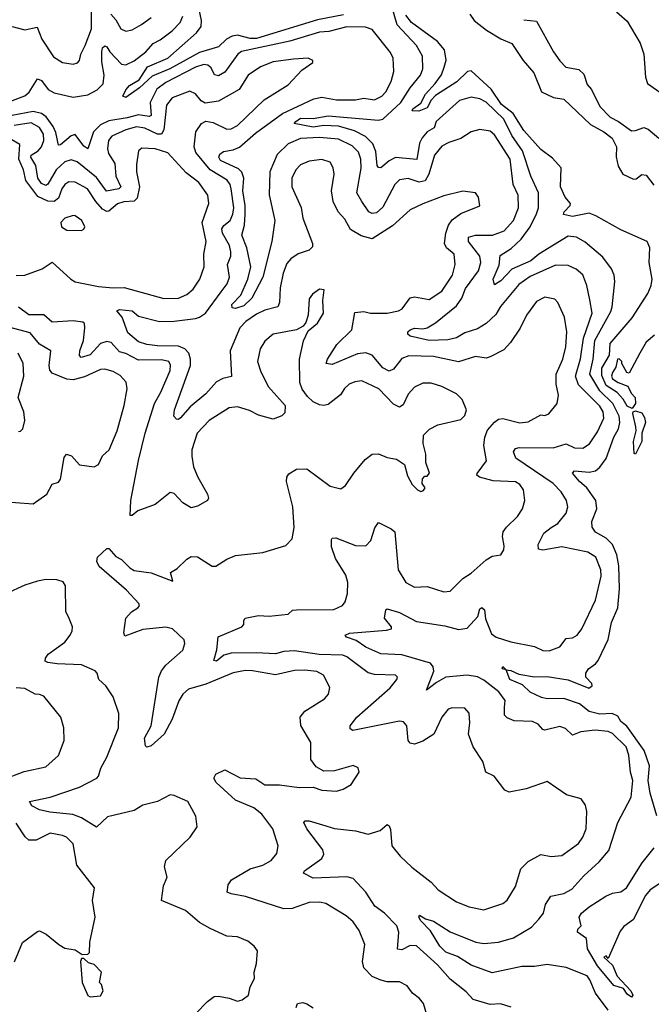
# Model space of a CAD drawing. Extents: x 1954683 to 2060285, y 904798 to 1016299.
# Tile 365 of 472: x 2015501 to 2018500, y 989902 to 994578. Entities that reach past the tile are written whole.
import ezdxf

# ---------------------------------------------------------------- set-up
doc = ezdxf.new("R2010")
doc.units = 0

msp = doc.modelspace()

# ---------------------------------------------------------------- linework, layer by layer
at = {"layer": '0CON10XD'}
for points in [[(2015464.7, 994545.3), (2015525, 994529.4), (2015583.4, 994543.4), (2015606.6, 994485), (2015661, 994401), (2015705, 994375.4), (2015755, 994366.7), (2015775, 994373.1), (2015785.4, 994384.6), (2015790.6, 994415), (2015812.2, 994455), (2015841.9, 994535), (2015841.9, 994635)], [(2016339.8, 994515), (2016362, 994545), (2016364.8, 994575), (2016351.5, 994635)], [(2018526.4, 990796.4), (2018493.8, 990903.8), (2018485.1, 990965), (2018491.8, 991035), (2018466.4, 991106.4), (2018383.2, 991223.2), (2018355.8, 991245), (2018340.3, 991270.3), (2018313.6, 991283.6), (2018255, 991280.4), (2018205, 991292.6), (2018158.5, 991328.5), (2018085, 991354), (2018005, 991352.7), (2017978.3, 991358.3), (2017925, 991384.7), (2017888.3, 991418.3), (2017827.8, 991445), (2017810, 991490), (2017791.2, 991495), (2017795, 991505.3), (2017810, 991490), (2017833.2, 991486.8), (2017870.3, 991470.3), (2017945, 991456.5), (2018005, 991458.5), (2018105, 991442.7), (2018203.3, 991403.3), (2018218.8, 991415), (2018217.1, 991425), (2018188.8, 991455), (2018189.1, 991475), (2018201.4, 991495), (2018235, 991518.6), (2018246.9, 991535), (2018294.5, 991635), (2018310.9, 991715), (2018340.3, 991785), (2018349.2, 991875), (2018345.2, 991985), (2018336.6, 992036.6), (2018314.8, 992085), (2018285, 992115.2), (2018234.5, 992144.5), (2018218.3, 992168.3), (2018218.2, 992195), (2018240.8, 992255), (2018236, 992295), (2018193.7, 992355), (2018158.6, 992385), (2018125.6, 992425), (2018134.7, 992435.3), (2018205, 992429.6), (2018235, 992436.2), (2018255, 992452.3), (2018285, 992494.1), (2018321.7, 992595), (2018343.8, 992635), (2018350.7, 992665), (2018347.7, 992695), (2018317.8, 992755), (2018255.4, 992815.4), (2018207.2, 992895), (2018223.3, 992965), (2018230.9, 993055), (2018307.4, 993192.6), (2018314.2, 993215), (2018327.3, 993335), (2018324, 993365), (2018310.4, 993395), (2018269.9, 993449.9), (2018185, 993521.1), (2018144.8, 993544.8), (2018105, 993549.3), (2017965, 993464.8), (2017927.5, 993432.5), (2017837.3, 993392.7), (2017785, 993337.6), (2017755, 993319.2), (2017749.7, 993345), (2017777.2, 993412.8), (2017782.2, 993457.8), (2017835, 993491), (2017882.2, 993535), (2017924.8, 993595), (2017955, 993655.6), (2017963.5, 993685), (2017963.8, 993755), (2017928.4, 993835), (2017888.4, 993955), (2017837.8, 994027.8), (2017799.1, 994105), (2017715, 994187.1), (2017685, 994202.4), (2017645, 994210.6), (2017588.5, 994195), (2017478.2, 994095), (2017468.5, 994065), (2017436.1, 994045), (2017412.4, 994017.6), (2017398.5, 993991.5), (2017385.8, 993914.2), (2017285, 993924.3), (2017255, 993907.9), (2017215, 993873.9), (2017205, 993875.4), (2017198.8, 993885), (2017192, 993952), (2017178, 993988), (2017143.2, 994023.2), (2017090.8, 994050.8), (2017015, 994072.9), (2016944.4, 994075.6), (2016895, 994067.3), (2016804.4, 994084.4), (2016811.5, 994095), (2016835, 994109.8), (2016895, 994109.4), (2016965, 994121.7), (2017205, 994100.2), (2017224.4, 994105), (2017310.2, 994185), (2017355.2, 994254.8), (2017404.7, 994315), (2017414.6, 994344.6), (2017414.2, 994405), (2017385.3, 994455), (2017293.9, 994553.9), (2017265, 994652.5)], [(2015455, 994189.5), (2015525, 994216.7), (2015546, 994234), (2015585, 994296.9), (2015605, 994289.4), (2015636.4, 994246.4), (2015665, 994230.4), (2015755, 994210.3), (2015825, 994220.5), (2015869.1, 994245), (2015896.7, 994273.2), (2015902.7, 994315), (2015891.8, 994378.2), (2015890.3, 994425), (2015895, 994444), (2015905, 994454.4), (2015915, 994449.5), (2015929.3, 994425), (2015985, 994367.1), (2016005, 994363.8), (2016045, 994382.8), (2016099.6, 994425), (2016134.8, 994465.2), (2016167.9, 994482.1), (2016225.4, 994525), (2016263.3, 994565), (2016275.6, 994594.4)], [(2015933.9, 994603.9), (2015957.4, 994577.4), (2015981.5, 994535), (2016005, 994524), (2016035, 994529.2), (2016079.4, 994555), (2016125, 994588.2)], [(2017038.9, 994601.1), (2016915, 994577.8), (2016625, 994488.6), (2016595, 994488.2), (2016535, 994504.1), (2016510, 994500), (2016482.4, 994485), (2016445, 994449.7), (2016355, 994422.9), (2016213.4, 994345), (2016129.4, 994310.6), (2016070, 994255), (2016005, 994207.8), (2015991.4, 994215), (2016004.5, 994245), (2016022.5, 994265), (2016068.1, 994291.9), (2016108.2, 994355), (2016205, 994395.8), (2016339.8, 994515)], [(2018515, 993080), (2018475, 993046.2), (2018445, 992993.8), (2018395, 992900), (2018383, 992903), (2018360, 992945), (2018360, 992955), (2018347, 992967), (2018340, 992965), (2018332, 992928), (2018315, 992902.5), (2018311.1, 992885), (2018315, 992871.9), (2018342, 992855), (2018387.7, 992837.7), (2018404.3, 992805), (2018423.3, 992783.3), (2018425.5, 992755), (2018409.2, 992730.8), (2018385, 992742.7), (2018366.5, 992776.5), (2018337.7, 992807.7), (2018285, 992840.2), (2018265, 992887.8), (2018265, 992922.7), (2018300.6, 992985), (2018305, 993040), (2018408.2, 993161.8), (2018482.5, 993277.5), (2018499.2, 993315), (2018503.4, 993345), (2018489.3, 993425), (2018492.3, 993495), (2018480.8, 993525), (2018355, 993580.6), (2018236.5, 993646.5), (2018205, 993659.3), (2018125, 993643.2), (2018083.1, 993653.1), (2018085.6, 993665), (2018114.4, 993695), (2018116.9, 993705), (2018090.5, 993735), (2018068.2, 993785), (2018072.5, 993875), (2018030, 993920), (2017975, 993962.2), (2017895, 994051.5), (2017843.3, 994133.3), (2017788.8, 994175), (2017738.9, 994248.9), (2017645, 994335.8), (2017627.4, 994332.6), (2017577.2, 994282.8), (2017475, 994218.8), (2017453.9, 994196.1), (2017435, 994159.6), (2017396.2, 994143.8), (2017364.4, 994145), (2017367.5, 994155), (2017405, 994181.8), (2017427, 994225), (2017474, 994275), (2017503.2, 994316.8), (2017517, 994353), (2017526.6, 994386.6), (2017518.5, 994435), (2017485.4, 994475), (2017361.1, 994565), (2017335, 994600.3)], [(2017638, 994605), (2017659.2, 994575), (2017718, 994528), (2017785, 994487.5), (2017837.9, 994465), (2017890.9, 994385), (2017942, 994325), (2017978.9, 994235), (2018035, 994208.1), (2018085, 994200), (2018210.7, 994080.7), (2018274.6, 994045), (2018313.8, 994015), (2018334.6, 993975), (2018333.5, 993926.5), (2018342.3, 993882.3), (2018363.9, 993843.9), (2018415, 993820), (2018428, 993822), (2018455, 993842.5), (2018475, 993838.9), (2018511.3, 993791.4)], [(2018333.8, 994615), (2018385, 994571.2), (2018446.8, 994466.8), (2018464.4, 994415), (2018471.8, 994305), (2018481.4, 994275), (2018583.7, 994203.7)], [(2018235, 989954.2), (2018208.4, 990018.4), (2018195, 990036.4), (2018095, 990076.2), (2018005, 990090.5), (2017945, 990081.5), (2017885, 990081.7), (2017745, 990050.4), (2017645, 990087.7), (2017579.3, 990129.3), (2017525, 990149.2), (2017495, 990177.5), (2017451.2, 990251.2), (2017405, 990298), (2017396.2, 990315), (2017400, 990325), (2017427.8, 990307.8), (2017465, 990296.9), (2017545.3, 990245.3), (2017666.8, 990196.8), (2017705, 990189.8), (2017775, 990196.2), (2017845, 990217.1), (2017931.7, 990268.3), (2017965, 990306.7), (2017988.2, 990335), (2017996.7, 990375), (2018023.1, 990415), (2018085, 990428.5), (2018121.8, 990448.2), (2018178.8, 990511.2), (2018252, 990578), (2018297.8, 990632.2), (2018340.4, 990765), (2018404.5, 990885), (2018412.5, 990965), (2018400.6, 991005), (2018392.5, 991085), (2018381.2, 991125), (2018315, 991187.9), (2018295, 991196.6), (2018234, 991204), (2018165, 991195.3), (2018125, 991179.2), (2018092.1, 991212.1), (2018065, 991220.9), (2017993.9, 991203.9), (2017985, 991206.7), (2017962.6, 991232.6), (2017935, 991245.5), (2017848, 991248), (2017815, 991262.5), (2017803.3, 991275), (2017802.3, 991312.3), (2017805.3, 991345), (2017775.3, 991385), (2017705, 991440.6), (2017675, 991457.1), (2017625.3, 991465.3), (2017525, 991454.7), (2017479.9, 991430.1), (2017432.9, 991392.9), (2017466.7, 991483.2), (2017464.7, 991505), (2017451.5, 991521.5), (2017315, 991561.9), (2017215, 991566.2), (2017145, 991598.4), (2017098.9, 991628.9), (2017053.3, 991645), (2017046.7, 991655), (2017066.7, 991665), (2017241.9, 991678.1), (2017266.7, 991685), (2017266.7, 991695), (2017232.5, 991735), (2017238.8, 991775), (2017245, 991780), (2017305, 991761.8), (2017385, 991720), (2017520, 991700), (2017585, 991682.4), (2017625, 991688.2), (2017676.2, 991743.8), (2017685, 991780), (2017695, 991786.4), (2017708, 991775), (2017712.9, 991732.9), (2017740.5, 991660.5), (2017763.3, 991645), (2017832.5, 991622.5), (2017945, 991601.1), (2017985, 991582.8), (2018015, 991580.2), (2018065, 991598.8), (2018095, 991639.1), (2018125, 991642.3), (2018148.1, 991655), (2018170, 991685), (2018235, 991820.8), (2018262.1, 991935), (2018260.3, 991965), (2018236.9, 992025), (2018199.2, 992049.2), (2018075, 992074.1), (2017985, 992058.9), (2017963.8, 992063.8), (2017962.1, 992085), (2017990.2, 992139.8), (2018025, 992166.2), (2018055.5, 992185), (2018096.2, 992235), (2018103.8, 992265), (2018096.9, 992295), (2018071.5, 992335), (2018034.5, 992375), (2017856.9, 992495), (2017845.6, 992525), (2017855, 992541.4), (2017873.1, 992546.9), (2018034.1, 992544.1), (2018095, 992563.2), (2018135, 992544.1), (2018175, 992543.2), (2018206.5, 992563.5), (2018245, 992620), (2018274.2, 992685), (2018271.2, 992715), (2018255, 992741.8), (2018154.6, 992844.6), (2018139.5, 992885), (2018163.4, 992966.6), (2018178.2, 993065), (2018218.4, 993185), (2018208, 993248), (2018193.6, 993315), (2018175, 993365.7), (2018143.1, 993393.1), (2018105, 993411.2), (2018045, 993412.2), (2017925, 993359.1), (2017870.1, 993319.9), (2017784.1, 993215.9), (2017762, 993178), (2017715, 993134.6), (2017675, 993110.3), (2017615, 993090.5), (2017575, 993066.9), (2017533, 993057), (2017444.8, 993054.8), (2017355.7, 993075), (2017344.3, 993085), (2017344.4, 993095), (2017355.7, 993105), (2017375, 993113.8), (2017415, 993109.5), (2017435, 993114.7), (2017475, 993137.8), (2017575, 993218.6), (2017600.6, 993255), (2017618, 993302), (2017678.9, 993385), (2017690.4, 993425), (2017685.7, 993455), (2017631.2, 993525), (2017632.5, 993545), (2017665.2, 993554.8), (2017746, 993554), (2017800.5, 993575), (2017845.9, 993624.1), (2017868.8, 993685), (2017868.1, 993745), (2017844.7, 993795), (2017829.1, 993915), (2017755, 994031.5), (2017735, 994048), (2017685, 994056.1), (2017645, 994046.2), (2017595, 994013.8), (2017538, 993995), (2017505, 993977.1), (2017469.7, 993935), (2017443.3, 993845), (2017426.7, 993813.3), (2017397, 993807), (2017345, 993824.1), (2017305, 993817.5), (2017282.5, 993795), (2017225, 993687.1), (2017195, 993660.7), (2017175, 993657.7), (2017158.9, 993665), (2017124.7, 993715), (2017102.1, 993755), (2017122.2, 993872.2), (2017121.2, 993915), (2017109.5, 993949.5), (2017079.4, 993979.4), (2017015, 994010.3), (2016925, 994019), (2016835, 994013.3), (2016775, 993988.6), (2016722.8, 993937.2), (2016688.4, 993855), (2016686, 993746), (2016712.7, 993625), (2016697.6, 993525), (2016655.2, 993355), (2016602.7, 993255), (2016565, 993219.5), (2016525, 993205.7), (2016509.2, 993209.2), (2016507.8, 993225), (2016550.2, 993269.8), (2016583.9, 993346.1), (2016599.1, 993405), (2016579.2, 993495), (2016555.6, 993555), (2016567.6, 993602.4), (2016571.8, 993655), (2016571.9, 993695), (2016559.9, 993765), (2016565.5, 993825), (2016555, 993853.3), (2016539.9, 993869.9), (2016455, 993910), (2016446.7, 993925), (2016450.9, 993939.1), (2016468.1, 993951.9), (2016515, 993959.6), (2016545, 993972), (2016621.1, 994038.9), (2016748.2, 994131.8), (2016898.1, 994201.9), (2016935, 994209.5), (2017005, 994196.9), (2017095, 994197.5), (2017135, 994205.3), (2017185, 994197.3), (2017220.8, 994215), (2017239.4, 994235), (2017265.4, 994285), (2017277.6, 994332.4), (2017273.5, 994395), (2017262.1, 994422.1), (2017175, 994531.4), (2017143, 994543), (2017055, 994544.8), (2016968.3, 994521.7), (2016925, 994519.1), (2016783.1, 994476.9), (2016553.4, 994426.6), (2016536.2, 994413.8), (2016475, 994328.6), (2016445, 994311.6), (2016426.2, 994316.2), (2016409.6, 994349.6), (2016395, 994362.7), (2016374.7, 994364.7), (2016335, 994352.4), (2016195, 994279.8), (2016152.3, 994247.7), (2016121.2, 994185), (2016125, 994123.5), (2016115, 994118.2), (2016065, 994126.5), (2016012.1, 994112.1), (2015925, 994097.2), (2015885, 994078.6), (2015852.1, 994045), (2015825, 993964.4), (2015805, 993976.7), (2015765, 994032.8), (2015745, 994027), (2015695, 993983.9), (2015685, 993982.5), (2015672.3, 994042.3), (2015660.3, 994070.3), (2015627.4, 994117.4), (2015605, 994133.2), (2015565, 994142.3), (2015465, 994122.3)], [(2017895, 994578.2), (2017955, 994571.4), (2018034.7, 994424.7), (2018065, 994382), (2018093.3, 994353.3), (2018155, 994341.1), (2018178.9, 994318.9), (2018195, 994270), (2018216.4, 994246.4), (2018255.9, 994165.9), (2018304.4, 994115), (2018344.8, 994094.8), (2018405, 994050.4), (2018425, 994051.5), (2018463.8, 994066.2), (2018485, 994058.9), (2018535.5, 994015)], [(2017835, 989888.5), (2017784.4, 989904.4), (2017735, 989901.2), (2017654, 989924), (2017620.2, 989960.2), (2017545, 990020.4), (2017485, 990088.5), (2017385, 990178.8), (2017355, 990181.2), (2017315, 990159.7), (2017295, 990162.9), (2017300.8, 990245), (2017292.2, 990275), (2017233.8, 990335), (2017187.5, 990367.5), (2017145, 990433.8), (2017085, 990498.5), (2017055, 990506.9), (2016895, 990501.2), (2016848.8, 990525), (2016853.8, 990535), (2016935.3, 990594.7), (2016945.5, 990615), (2016940.9, 990635), (2016865, 990734.3), (2016850, 990765), (2016857.1, 990772.9), (2016875, 990773.1), (2016955, 990749.2), (2016995, 990736.7), (2017096.1, 990726.1), (2017155, 990710.5), (2017212.5, 990727.5), (2017245.9, 990755.9), (2017255, 990750), (2017261.7, 990731.7), (2017268.6, 990655), (2017307.1, 990605), (2017362.6, 990552.6), (2017455, 990481.1), (2017487.5, 990445), (2017575, 990387.8), (2017634.6, 990364.6), (2017705, 990350.6), (2017795, 990380.8), (2017815, 990395.8), (2017855, 990461.2), (2017880.5, 990545), (2017915, 990579.5), (2017975, 990612.5), (2018025, 990603.3), (2018075, 990607.8), (2018154.1, 990665.9), (2018175.4, 990695), (2018191.2, 990735), (2018193.1, 990816.9), (2018187.8, 990847.8), (2018166.8, 990876.8), (2018096.6, 990896.6), (2018005, 990960), (2017905.5, 990924.5), (2017825, 990908.8), (2017805, 990918.8), (2017753.3, 990985), (2017714.2, 991005), (2017700, 991055), (2017653.6, 991125), (2017632.3, 991185), (2017638.3, 991238.3), (2017635.7, 991285), (2017615, 991307.5), (2017555, 991309.5), (2017535, 991303.1), (2017505.5, 991265), (2017466.7, 991185), (2017415, 991151.8), (2017375, 991137.7), (2017355, 991142.2), (2017345.5, 991155), (2017339.4, 991225), (2017322.6, 991242.6), (2017305, 991246.4), (2017082.1, 991202.1), (2017069.7, 991209.7), (2017070.6, 991225), (2017101.8, 991265), (2017260.5, 991405), (2017292, 991445), (2017294, 991455), (2017285.5, 991465.5), (2017185, 991468.8), (2017155, 991475.8), (2017055, 991552.2), (2017035, 991560.3), (2016923.4, 991563.4), (2016805, 991580.9), (2016755, 991578.1), (2016715, 991566.1), (2016625, 991571.6), (2016505, 991569), (2016470.5, 991559.5), (2016435, 991531.5), (2016423.3, 991535), (2016437.3, 991585), (2016442.6, 991647.4), (2016555.6, 991695), (2016565.6, 991705), (2016565.7, 991725), (2016572, 991735), (2016635, 991748.4), (2016685.8, 991745.8), (2016776.1, 991753.9), (2016796.1, 991773.9), (2016815, 991776), (2016993.1, 991776.9), (2017034, 991796), (2017046.6, 991813.4), (2017057.7, 991852.3), (2017059.5, 991905), (2017049.7, 991939.7), (2017000.6, 992019.4), (2016981.1, 992075), (2016980.9, 992109.1), (2016985, 992116), (2017002.7, 992117.3), (2017095, 992080.9), (2017145, 992079.4), (2017167.5, 992105), (2017187.8, 992165), (2017205, 992190), (2017265, 992160.6), (2017282.9, 992145), (2017297.3, 991965), (2017334.2, 991905), (2017375, 991883.1), (2017435, 991886.2), (2017515, 991860.6), (2017545, 991864.2), (2017605, 991924.5), (2017645, 991950), (2017715, 992012.5), (2017745, 992029.4), (2017785, 992036.2), (2017799.3, 992060.7), (2017800.9, 992079.1), (2017793, 992123), (2017796.4, 992145), (2017811.5, 992168.5), (2017865, 992218.6), (2017888.2, 992255), (2017900, 992295), (2017893.6, 992345), (2017875, 992370.5), (2017855, 992383.6), (2017748.7, 992388.7), (2017683.8, 992405), (2017671.4, 992415), (2017672.9, 992422.9), (2017717.3, 992482.7), (2017704.3, 992555), (2017708.7, 992595), (2017721.6, 992628.4), (2017755, 992666.2), (2017775, 992680.8), (2017795, 992684.6), (2017875, 992662.7), (2017915, 992668.9), (2017975, 992700.8), (2017995, 992698.6), (2018013.6, 992706.4), (2018053.1, 992755), (2018059.5, 992795), (2018047.6, 992847.6), (2018047.5, 992895), (2018079.4, 992965), (2018094.1, 993025), (2018099.4, 993095), (2018087.8, 993165), (2018055.7, 993235), (2018041.5, 993251.5), (2017995, 993260), (2017955, 993239.2), (2017906.7, 993175), (2017877.6, 993112.4), (2017831.9, 993045), (2017800, 993010), (2017735, 992976.2), (2017715, 992970.4), (2017665, 992977.7), (2017585, 992953.5), (2017465, 992978), (2017349.1, 992980.9), (2017315, 992969.1), (2017275, 992917.5), (2017255, 992908.8), (2017225, 992925.4), (2017175, 992984.6), (2017145, 992995.7), (2017105, 992991.8), (2016985, 992940.9), (2016956.7, 992945), (2016961.9, 992965), (2017006.5, 993035), (2017077.3, 993105), (2017092.6, 993187.4), (2017135, 993192.8), (2017166.7, 993185), (2017245, 993184.7), (2017298.8, 993195), (2017317.1, 993205), (2017355, 993256.9), (2017375, 993261.3), (2017445, 993249.6), (2017505, 993288.5), (2017555.2, 993364.8), (2017568.2, 993415), (2017563.9, 993465), (2017526.7, 993495), (2017518.6, 993515), (2017524.2, 993565), (2017537.3, 993602.7), (2017555, 993626.9), (2017595, 993656.9), (2017685, 993693.3), (2017680, 993735), (2017665, 993755.7), (2017605, 993764), (2017515, 993741.5), (2017415, 993703.8), (2017355, 993675.4), (2017270.5, 993599.5), (2017175, 993536.7), (2017121.5, 993551.5), (2017072.1, 993582.1), (2017045, 993630.8), (2017013.5, 993665), (2016989.6, 993715), (2016982.2, 993765), (2016993.5, 993845), (2016988.9, 993875), (2016975, 993901.4), (2016935, 993913.5), (2016875.6, 993905.6), (2016835, 993888.5), (2016812.5, 993865), (2016793.6, 993825), (2016793.5, 993785), (2016836.7, 993686.7), (2016845.5, 993635), (2016891.2, 993515), (2016891.4, 993498.6), (2016875.8, 993484.2), (2016823.7, 993466.3), (2016788.2, 993441.8), (2016769.9, 993420.1), (2016751.2, 993375), (2016737.3, 993305), (2016734.7, 993235), (2016726.2, 993215), (2016665, 993198.3), (2016625, 993179), (2016575, 993144.7), (2016546.2, 993115), (2016500, 993005), (2016507.1, 992882.9), (2016465, 992874.7), (2016435, 992857.5), (2016385, 992801.6), (2016310.6, 992739.4), (2016265, 992686.5), (2016255, 992679.5), (2016245, 992681.1), (2016233.1, 992695), (2016236.7, 992725), (2016311.3, 992935), (2016312, 992965), (2016303.8, 992995), (2016285.6, 993015.6), (2016255, 993027.6), (2016155, 993028.7), (2016105, 993034.8), (2016065, 993048.2), (2016015, 993090.5), (2015988, 993165), (2015962.5, 993195), (2015975, 993201.2), (2016035, 993196.1), (2016065, 993169.6), (2016165, 993145.3), (2016235, 993146.2), (2016335, 993159.2), (2016355.2, 993164.8), (2016383.2, 993185), (2016458.2, 993285), (2016486.6, 993323.4), (2016497.4, 993355), (2016488.2, 993415), (2016503.1, 993455), (2016504.2, 993475.8), (2016496.6, 993505), (2016463.7, 993565), (2016461.1, 993585), (2016469.7, 993600.3), (2016500.6, 993625), (2016513.4, 993655), (2016517.2, 993685), (2016504.8, 993775), (2016500.7, 993795), (2016486.3, 993816.3), (2016404.7, 993864.7), (2016336.7, 993946.7), (2016328.7, 993975), (2016336.7, 994045), (2016364.4, 994085.6), (2016385, 994095.4), (2016419.6, 994089.6), (2016485, 994057.7), (2016505, 994060), (2016534.7, 994075.3), (2016662, 994198), (2016775, 994268.9), (2016840.9, 994339.1), (2016892.5, 994375), (2016892.5, 994385), (2016870, 994395), (2016800.7, 994390.7), (2016705, 994378.7), (2016645, 994354.5), (2016586.2, 994315), (2016543.7, 994246.3), (2016445, 994191.3), (2016382.1, 994182.1), (2016362.7, 994192.7), (2016335.7, 994225.7), (2016308.2, 994238.2), (2016225, 994206.9), (2016198.4, 994171.6), (2016185.5, 994055), (2016175, 994033.9), (2016155, 994034.8), (2016095, 994062.8), (2016055, 994069.1), (2016005, 994054.4), (2015939.1, 994025), (2015922.5, 994005), (2015917.6, 993965), (2015922.9, 993942.9), (2015952.1, 993895), (2015958.3, 993835), (2015980.8, 993785), (2015971.9, 993775), (2015913.5, 993763.5), (2015865, 993828), (2015773.6, 993903.6)], [(2015773.6, 993903.6), (2015745, 993913.2), (2015715, 993902.9), (2015674, 993865), (2015635, 993796.4), (2015625, 993790.4), (2015605, 993799.7), (2015586.7, 993825), (2015577.8, 993885), (2015554, 993925), (2015555.8, 993935), (2015588.9, 993955), (2015604.8, 993975), (2015616, 994005), (2015614.5, 994034.5), (2015595, 994066.8), (2015555, 994088.1), (2015475, 994074.8)], [(2015485, 993363.6), (2015525, 993365.3), (2015607.5, 993395), (2015655, 993425.7), (2015743.1, 993345), (2015765, 993332.9), (2015875, 993310.8), (2015945, 993304.2), (2015996.5, 993306.5), (2016185, 993254.7), (2016255, 993256.2), (2016295, 993272.9), (2016325, 993298.9), (2016356.2, 993345), (2016376.2, 993405), (2016374.7, 993465), (2016385.9, 993524.1), (2016367.6, 993615), (2016399.1, 993705), (2016394.6, 993744.6), (2016351.8, 993805), (2016291.5, 993851.5), (2016204.2, 993945), (2016145, 993964.7), (2016081.5, 993968.5), (2016065.4, 993954.6), (2016055, 993890), (2016056.1, 993855), (2016070.5, 993785), (2016059.1, 993730.9), (2016045, 993716.5), (2015995, 993712.9), (2015965, 993703.3), (2015925, 993668.7), (2015915, 993667.8), (2015895, 993678.9), (2015862, 993715), (2015823.3, 993775), (2015765, 993805.7), (2015735, 993808.6), (2015715, 993795.3), (2015700.9, 993775), (2015685, 993730.2), (2015665, 993715.1), (2015635, 993715.7), (2015587.8, 993737.8), (2015529.5, 993815), (2015519.7, 993865), (2015497, 993915), (2015501.5, 993985), (2015415, 994036.1)], [(2015795, 993576.7), (2015805, 993582.5), (2015810, 993595), (2015796, 993625), (2015765, 993646), (2015755, 993648), (2015715, 993635.6), (2015695.8, 993615), (2015700, 993595), (2015725, 993578), (2015795, 993576.7)], [(2017442.5, 989825), (2017418.9, 989905), (2017399.8, 989929.8), (2017365.8, 989955), (2017340.2, 989990.2), (2017305, 990008.9), (2017245, 990008.8), (2017216.2, 990016.2), (2017175, 990033.6), (2017135.6, 990075), (2017127.9, 990105), (2017140.4, 990185), (2017112.6, 990252.6), (2017085, 990293.3), (2017051.3, 990321.3), (2016955, 990380), (2016925, 990386.9), (2016875.5, 990385.5), (2016795, 990356.2), (2016755, 990354.5), (2016573.7, 990413.7), (2016505.6, 990425.6), (2016486.2, 990435), (2016491.3, 990468.7), (2016507, 990493), (2016595.3, 990544.7), (2016655, 990563.1), (2016694.3, 990585), (2016721.9, 990618.1), (2016728.1, 990655), (2016702.5, 990735), (2016650.9, 990805), (2016612.2, 990835), (2016525, 990871.8), (2016434.5, 990955), (2016423.1, 990975), (2016432, 990995), (2016475, 991015.7), (2016547.6, 990977.6), (2016621.8, 990971.8), (2016665, 990943.8), (2016734, 990944), (2016828.7, 990931.3), (2016895, 990932.5), (2016935, 990918.6), (2017005.7, 990914.3), (2017036.8, 990923.2), (2017075, 990946.2), (2017113.3, 991005), (2017107.5, 991025), (2017085, 991036), (2016995, 991010), (2016945, 991008.6), (2016909.2, 991029.2), (2016883.1, 991065), (2016883.8, 991145), (2016835.9, 991225.9), (2016832.4, 991265), (2016855, 991294), (2016947.6, 991352.4), (2016967.5, 991375), (2016973.9, 991406.1), (2016942.9, 991465), (2016912.3, 991482.3), (2016855, 991488.6), (2016805, 991486.9), (2016715, 991466.5), (2016606.2, 991486.2), (2016573.3, 991486.7), (2016515, 991475.8), (2016385, 991422.3), (2016302.3, 991397.7), (2016275.5, 991375), (2016256.9, 991343.1), (2016225, 991255.7), (2016187.5, 991185), (2016125, 991129.2), (2016105, 991123.3), (2016098.8, 991128.8), (2016093.7, 991165), (2016125.8, 991224.3), (2016161.3, 991455), (2016174.1, 991485), (2016195, 991511.8), (2016275, 991582.9), (2016284.5, 991615), (2016282.6, 991632.6), (2016226.9, 991685), (2016195, 991693.2), (2016085, 991681.8), (2016000.3, 991650.3), (2015995.8, 991665.8), (2016004.6, 991735.4), (2016032, 991765), (2016062, 991785), (2016069.2, 991795), (2016067.5, 991805), (2016008.4, 991868.4), (2015878.3, 991981.7), (2015866.9, 992005), (2015870.8, 992025), (2015914, 992066), (2015925, 992066.2), (2015958.3, 992028.3), (2015985, 992014.5), (2016024.3, 991974.3), (2016045, 991961.5), (2016125, 991950.3), (2016227.9, 991912.1), (2016217.7, 991952.3), (2016249.2, 991970.8), (2016295, 992016), (2016315, 992028), (2016345, 992026.2), (2016415, 991982.5), (2016433, 991983), (2016483.9, 992016.1), (2016525, 992032.7), (2016655, 992047.3), (2016765, 992081.2), (2016795, 992112.5), (2016804.3, 992165.7), (2016798.5, 992265), (2016767.8, 992385), (2016768.6, 992405), (2016778.5, 992421.5), (2016815, 992443.3), (2016865, 992445.6), (2016975, 992361.9), (2017025, 992349.2), (2017048, 992365), (2017087.5, 992425), (2017141.3, 992488.7), (2017175, 992513.8), (2017205, 992515.6), (2017245, 992499.2), (2017290.3, 992490.3), (2017327.5, 992465), (2017342.3, 992412.3), (2017365, 992370), (2017390, 992345), (2017405, 992337.5), (2017418.3, 992341.7), (2017426.7, 992355), (2017412.5, 992375), (2017413, 992397), (2017425, 992410), (2017435, 992410), (2017446.7, 992425), (2017430, 992475), (2017430, 992515), (2017416.7, 992565), (2017417.5, 992605), (2017446, 992634), (2017485.7, 992654.3), (2017595, 992680), (2017615, 992698.8), (2017622.5, 992725), (2017602, 992775), (2017575, 992800.8), (2017505, 992836.5), (2017455, 992852.5), (2017415, 992851.5), (2017375, 992833.1), (2017345, 992799.2), (2017321.3, 992748.7), (2017305, 992737.3), (2017275, 992751.8), (2017205.5, 992825), (2017125, 992862.1), (2017091.9, 992858.1), (2017065, 992847.3), (2017043.2, 992826.8), (2017024.2, 992795.7), (2016965, 992750.4), (2016945, 992745.3), (2016925, 992748.9), (2016895, 992763.5), (2016868.1, 992788.1), (2016842.7, 992822.7), (2016831.8, 992855), (2016829.3, 992965), (2016847.8, 993052.2), (2016870.3, 993099.7), (2016915, 993136.7), (2016944, 993185), (2016940.8, 993245), (2016946.7, 993295), (2016925, 993298.8), (2016891.2, 993275), (2016875, 993252.5), (2016870.8, 993175), (2016860, 993140), (2016847.7, 993122.3), (2016814.5, 993105.5), (2016705, 993084.4), (2016665, 993050.6), (2016642.9, 993015), (2016630.5, 992955), (2016646, 992906), (2016682.5, 992835), (2016762.2, 992745), (2016759.4, 992710.6), (2016745, 992696.5), (2016705, 992680.4), (2016635, 992700.2), (2016591.5, 992721.5), (2016535, 992738.9), (2016496.2, 992735), (2016401.1, 992675), (2016343.5, 992615), (2016319.1, 992535), (2016317.9, 992505), (2016326.8, 992455), (2016346.1, 992405), (2016392.7, 992325), (2016396.9, 992305), (2016392, 992295), (2016345, 992267.1), (2016315, 992259.2), (2016275, 992284.2), (2016235, 992328), (2016215, 992332.5), (2016144.1, 992275.9), (2016062.5, 992245), (2016035, 992223.3), (2016025, 992222.5), (2016029.2, 992295), (2016065.3, 992485), (2016097.1, 992615), (2016141.8, 992755), (2016170.8, 992809.2)], [(2016170.8, 992809.2), (2016215, 992911.2), (2016217.8, 992937.8), (2016208.6, 992955), (2016175, 992962.9), (2016065, 992961.7), (2016005, 992992.5), (2015975, 993000.8), (2015935, 993044.6), (2015915, 993050.3), (2015885, 993040), (2015835, 992985.7), (2015793.1, 992973.1), (2015785, 992983.3), (2015786.3, 993005), (2015803.7, 993055), (2015811.1, 993115), (2015808.2, 993135), (2015801.5, 993141.5), (2015755, 993148.4), (2015655, 993140.8), (2015615, 993176.2), (2015545, 993176.7), (2015495, 993212.5)], [(2015395, 992291.9), (2015565, 992278.8), (2015629.2, 992325), (2015655, 992372.5), (2015685, 992381.4), (2015694.4, 992395.6), (2015711.7, 992498.2), (2015724, 992515), (2015746.8, 992506.8), (2015785, 992464.3), (2015855, 992454.2), (2015875, 992466), (2015895, 992506), (2015925.4, 992534.6), (2015964.6, 992625.4), (2015996.4, 992745), (2016010.9, 992825), (2016007, 992857), (2015978.4, 992888.4), (2015945, 992906.8), (2015905, 992918.2), (2015885, 992916.6), (2015808, 992882), (2015755, 992868.3), (2015725, 992871.3), (2015655, 992900), (2015643.8, 992913.8), (2015640.9, 992935), (2015648.8, 993005), (2015595, 993037.2), (2015550.1, 993090.1), (2015425, 993124.3)], [(2015495, 992622.5), (2015505, 992623.1), (2015515.7, 992635), (2015525.8, 992675), (2015520, 992715), (2015494.2, 992784.2), (2015520.5, 992885), (2015517.5, 992945), (2015494.4, 992995)], [(2018425, 992513.8), (2018418.3, 992518.3), (2018415.4, 992575), (2018427.5, 992625), (2018426.7, 992645), (2018412.7, 992707.3), (2018413.8, 992716.2), (2018425, 992720.8), (2018455, 992710.5), (2018468.1, 992688.1), (2018471.6, 992665), (2018454.3, 992615), (2018455, 992574), (2018425, 992513.8)], [(2016335, 989857.1), (2016392, 989915), (2016425, 989938), (2016445, 989940.8), (2016495, 989931.2), (2016535, 989916), (2016557, 989923), (2016587.5, 989945), (2016595.8, 989985), (2016616, 990025), (2016614.2, 990055), (2016625.9, 990095.9), (2016630, 990155), (2016615, 990178), (2016585, 990200.8), (2016535, 990222.5), (2016485, 990226), (2016405, 990262.2), (2016355, 990290.5), (2016288, 990348), (2016173.8, 990395), (2016183.5, 990465), (2016201.4, 990505), (2016187.8, 990555), (2016194.4, 990585), (2016310, 990695), (2016343.8, 990745), (2016338, 990795), (2016298.8, 990865), (2016235, 990893.3), (2016215, 990896.2), (2016155.5, 990864.5), (2016085, 990847.1), (2016045, 990821.9), (2015918.5, 990791.5), (2015865, 990743.1), (2015795, 990787.3), (2015752.9, 990802.9), (2015643.9, 990813.9), (2015595.3, 990825.3), (2015558.1, 990845), (2015547.5, 990865), (2015645, 990885.5), (2015785, 990932.3), (2015866.9, 990975), (2015875.9, 990985), (2015886.9, 991023.1), (2015914.7, 991075.3), (2015970.6, 991215), (2015972.1, 991282.1), (2015945, 991362.5), (2015910, 991415), (2015876.2, 991445), (2015868.8, 991475), (2015860, 991485), (2015794.2, 991514.2), (2015679.2, 991519.2), (2015634.5, 991524.5), (2015622.1, 991532.1), (2015623.1, 991545), (2015636.9, 991565), (2015715, 991621.5), (2015740.6, 991655), (2015750.8, 991675), (2015752.5, 991695), (2015732.5, 991742.5), (2015720, 991765), (2015718.8, 991888.8), (2015707.9, 991907.9), (2015677.8, 991917.8), (2015625, 991918.8), (2015585, 991912.1), (2015525, 991892.3), (2015435, 991851.6)], [(2015435, 990974.5), (2015521.9, 991008.1), (2015625, 991030), (2015685, 991084), (2015712.9, 991155), (2015711.4, 991215), (2015695.7, 991265), (2015615.6, 991365), (2015595, 991373.6), (2015573.9, 991373.9), (2015525, 991401.8), (2015485, 991405.4)], [(2015477.1, 990102.9), (2015514.2, 990195.8), (2015585, 990247.5), (2015595, 990250), (2015626.7, 990235), (2015686.7, 990185), (2015715, 990168.8), (2015765, 990160), (2015798.3, 990138.3), (2015825, 990140), (2015832.5, 990147.5), (2015833.9, 990196.1), (2015859.5, 990315), (2015847.5, 990395), (2015856, 990455), (2015773, 990563), (2015754.3, 990664.3), (2015723.3, 990695), (2015705, 990704), (2015645, 990714.2), (2015579.3, 990680.7), (2015545, 990680.6), (2015527.4, 990697.4), (2015485, 990761.5)], [(2018578.7, 990501.3), (2018494.1, 990445.9), (2018471.6, 990418.4), (2018451, 990379), (2018415.7, 990305), (2018368.7, 990271.3), (2018351.4, 990248.6), (2018295, 990120), (2018285, 990132.5), (2018274.4, 990125), (2018315, 990087.5), (2018337.5, 990035), (2018403.1, 989965), (2018412, 989945), (2018405, 989936.2), (2018385, 989949.4), (2018367.3, 989977.3), (2018321.1, 989991.1), (2018244.7, 990085), (2018197.5, 990165), (2018192.5, 990215), (2018150, 990245), (2018151.7, 990258.3), (2018167.5, 990275), (2018156.7, 990315), (2018168.8, 990335), (2018204, 990365), (2018284.2, 990415), (2018315, 990429.6), (2018355, 990435.3), (2018382.7, 990455), (2018456, 990574), (2018513.5, 990645)], [(2015835, 989937.5), (2015885, 989942.5), (2015896.7, 989965), (2015890, 989995), (2015880, 990005), (2015890, 990055), (2015855, 990090), (2015828.3, 990098.3), (2015805, 990120), (2015795, 990120), (2015790, 990105), (2015797.5, 990005), (2015823.9, 989943.9), (2015835, 989937.5)], [(2018295, 989873.8), (2018235, 989954.2)], [(2016813.2, 989886.8), (2016820, 989905), (2016845, 989910), (2016865, 989904.4), (2016895, 989884.3)]]:
    msp.add_lwpolyline(points, dxfattribs=at)

doc.saveas('drawing.dxf')
